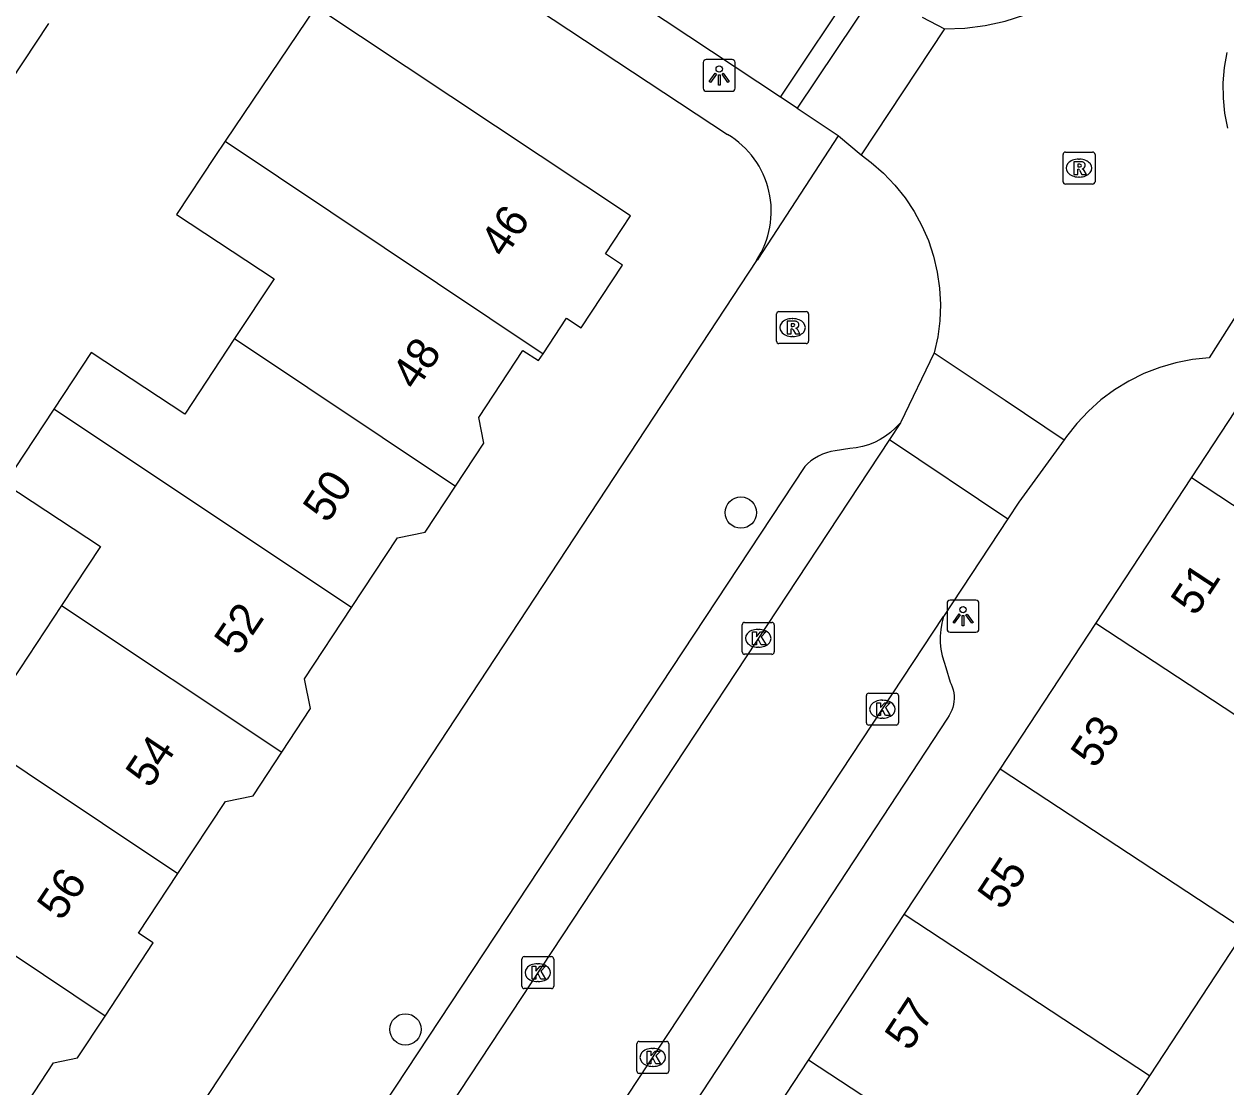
# Model space of a CAD drawing. Extents: x 159280 to 160375, y 384531 to 385872.
# Drawn here: x 159551.02 to 159588.63, y 385169.33 to 385202.59 of the extents above; entities that cross this region are included whole.
import ezdxf

# ---------------------------------------------------------------- set-up
doc = ezdxf.new("R2010")
doc.units = 0
for name, color, linetype in [('IMGEO_Boom', 7, 'Continuous'), ('IMGEO_Kolk', 7, 'Continuous'), ('IMGEO_Lichtpunt', 7, 'Continuous'), ('IMGEO_Pand', 7, 'Continuous'), ('IMGEO_Pand_nummerreeks', 7, 'Continuous'), ('IMGEO_Parkeervlak_open', 7, 'Continuous'), ('IMGEO_Rijbaan_lokaal_open', 7, 'Continuous'), ('IMGEO_Rioolput', 7, 'Continuous'), ('IMGEO_Voetpad_open', 7, 'Continuous')]:
    doc.layers.add(name, color=color, linetype=linetype)

msp = doc.modelspace()

# ---------------------------------------------------------------- linework, layer by layer
at = {"layer": 'IMGEO_Boom'}
for centre in [(159573.455, 385187.303), (159562.957, 385171.13)]:
    msp.add_circle(centre, 0.489, dxfattribs=at)
at = {"layer": 'IMGEO_Kolk'}
for p, q in [((159573.496, 385182.942), (159573.496, 385183.794)), ((159573.571, 385183.868), (159574.423, 385183.868)), ((159574.497, 385183.794), (159574.497, 385182.942)), ((159573.984, 385183.648), (159574.009, 385183.648)), ((159574.007, 385183.088), (159573.982, 385183.088)), ((159574.423, 385182.868), (159573.571, 385182.868)), ((159577.383, 385180.725), (159577.383, 385181.577)), ((159577.458, 385181.651), (159578.31, 385181.651)), ((159578.384, 385181.577), (159578.384, 385180.725)), ((159577.871, 385181.431), (159577.896, 385181.431)), ((159577.894, 385180.871), (159577.869, 385180.871)), ((159578.31, 385180.651), (159577.458, 385180.651)), ((159566.599, 385172.48), (159566.599, 385173.332)), ((159566.674, 385173.406), (159567.526, 385173.406)), ((159567.6, 385173.332), (159567.6, 385172.48)), ((159567.087, 385173.186), (159567.112, 385173.186)), ((159567.11, 385172.626), (159567.085, 385172.626)), ((159567.526, 385172.406), (159566.674, 385172.406)), ((159570.197, 385169.827), (159570.197, 385170.679)), ((159570.272, 385170.753), (159571.124, 385170.753)), ((159571.198, 385170.679), (159571.198, 385169.827)), ((159570.685, 385170.533), (159570.71, 385170.533)), ((159570.708, 385169.973), (159570.683, 385169.973)), ((159571.124, 385169.753), (159570.272, 385169.753))]:
    msp.add_line(p, q, dxfattribs=at)
for points in [[(159573.496, 385182.942), (159573.496, 385183.794)], [(159573.571, 385183.868), (159574.423, 385183.868)], [(159574.497, 385183.794), (159574.497, 385182.942)], [(159573.817, 385183.568), (159573.94, 385183.568), (159573.94, 385183.417), (159574.07, 385183.568), (159574.234, 385183.568), (159574.088, 385183.417), (159574.241, 385183.168), (159574.089, 385183.168), (159574.004, 385183.332), (159573.94, 385183.265), (159573.94, 385183.168), (159573.817, 385183.168), (159573.817, 385183.568)], [(159574.423, 385182.868), (159573.571, 385182.868)], [(159577.383, 385180.725), (159577.383, 385181.577)], [(159577.458, 385181.651), (159578.31, 385181.651)], [(159578.384, 385181.577), (159578.384, 385180.725)], [(159577.704, 385181.351), (159577.827, 385181.351), (159577.827, 385181.2), (159577.957, 385181.351), (159578.121, 385181.351), (159577.975, 385181.2), (159578.128, 385180.951), (159577.976, 385180.951), (159577.891, 385181.115), (159577.827, 385181.048), (159577.827, 385180.951), (159577.704, 385180.951), (159577.704, 385181.351)], [(159578.31, 385180.651), (159577.458, 385180.651)], [(159566.599, 385172.48), (159566.599, 385173.332)], [(159566.674, 385173.406), (159567.526, 385173.406)], [(159567.6, 385173.332), (159567.6, 385172.48)], [(159566.92, 385173.106), (159567.043, 385173.106), (159567.043, 385172.955), (159567.173, 385173.106), (159567.337, 385173.106), (159567.191, 385172.955), (159567.344, 385172.706), (159567.192, 385172.706), (159567.107, 385172.87), (159567.043, 385172.803), (159567.043, 385172.706), (159566.92, 385172.706), (159566.92, 385173.106)], [(159567.526, 385172.406), (159566.674, 385172.406)], [(159570.197, 385169.827), (159570.197, 385170.679)], [(159570.272, 385170.753), (159571.124, 385170.753)], [(159571.198, 385170.679), (159571.198, 385169.827)], [(159570.518, 385170.453), (159570.641, 385170.453), (159570.641, 385170.302), (159570.771, 385170.453), (159570.935, 385170.453), (159570.789, 385170.302), (159570.942, 385170.053), (159570.79, 385170.053), (159570.705, 385170.217), (159570.641, 385170.15), (159570.641, 385170.053), (159570.518, 385170.053), (159570.518, 385170.453)], [(159571.124, 385169.753), (159570.272, 385169.753)]]:
    msp.add_lwpolyline(points, dxfattribs=at)
for centre, start, end in [((159573.573, 385183.792), 91.552, 178.448), ((159573.573, 385183.792), 91.552, 178.448), ((159574.421, 385183.792), 1.552, 88.448), ((159574.421, 385183.792), 1.552, 88.448), ((159573.573, 385182.944), 181.552, 268.448), ((159573.573, 385182.944), 181.552, 268.448), ((159574.421, 385182.944), 271.552, 358.448), ((159574.421, 385182.944), 271.552, 358.448), ((159577.46, 385181.575), 91.552, 178.448), ((159577.46, 385181.575), 91.552, 178.448), ((159578.308, 385181.575), 1.552, 88.448), ((159578.308, 385181.575), 1.552, 88.448), ((159577.46, 385180.727), 181.552, 268.448), ((159577.46, 385180.727), 181.552, 268.448), ((159578.308, 385180.727), 271.552, 358.448), ((159578.308, 385180.727), 271.552, 358.448), ((159566.676, 385173.33), 91.552, 178.448), ((159566.676, 385173.33), 91.552, 178.448), ((159567.524, 385173.33), 1.552, 88.448), ((159567.524, 385173.33), 1.552, 88.448), ((159566.676, 385172.482), 181.552, 268.448), ((159566.676, 385172.482), 181.552, 268.448), ((159567.524, 385172.482), 271.552, 358.448), ((159567.524, 385172.482), 271.552, 358.448), ((159570.274, 385170.677), 91.552, 178.448), ((159570.274, 385170.677), 91.552, 178.448), ((159571.122, 385170.677), 1.552, 88.448), ((159571.122, 385170.677), 1.552, 88.448), ((159570.274, 385169.829), 181.552, 268.448), ((159570.274, 385169.829), 181.552, 268.448), ((159571.122, 385169.829), 271.552, 358.448), ((159571.122, 385169.829), 271.552, 358.448)]:
    msp.add_arc(centre, 0.0765, start, end, dxfattribs=at)
for centre, major_axis, ratio, start_param, end_param in [((159573.983, 385183.368), (-0.387, 0.002), 0.722429, 4.712389, 7.853982), ((159574.008, 385183.368), (-0.39, 0.002), 0.717154, 1.570796, 4.712389), ((159577.87, 385181.151), (-0.387, 0.002), 0.722429, 4.712389, 7.853982), ((159577.895, 385181.151), (-0.39, 0.002), 0.717154, 1.570796, 4.712389), ((159567.086, 385172.906), (-0.387, 0.002), 0.722429, 4.712389, 7.853982), ((159567.111, 385172.906), (-0.39, 0.002), 0.717154, 1.570796, 4.712389), ((159570.684, 385170.253), (-0.387, 0.002), 0.722429, 4.712389, 7.853982), ((159570.709, 385170.253), (-0.39, 0.002), 0.717154, 1.570796, 4.712389)]:
    msp.add_ellipse(centre, major_axis=major_axis, ratio=ratio, start_param=start_param, end_param=end_param, dxfattribs=at)
at = {"layer": 'IMGEO_Lichtpunt'}
for p, q in [((159573.18, 385201.485), (159572.372, 385201.485)), ((159573.18, 385201.485), (159572.372, 385201.485)), ((159572.278, 385201.39), (159572.278, 385200.583)), ((159572.278, 385201.39), (159572.278, 385200.583)), ((159573.274, 385200.583), (159573.274, 385201.39)), ((159573.274, 385200.583), (159573.274, 385201.39)), ((159572.372, 385200.489), (159573.18, 385200.489)), ((159572.372, 385200.489), (159573.18, 385200.489)), ((159580.809, 385184.562), (159580.001, 385184.562)), ((159580.809, 385184.562), (159580.001, 385184.562)), ((159579.907, 385184.467), (159579.907, 385183.66)), ((159579.907, 385184.467), (159579.907, 385183.66)), ((159580.903, 385183.66), (159580.903, 385184.467)), ((159580.903, 385183.66), (159580.903, 385184.467)), ((159580.001, 385183.566), (159580.809, 385183.566)), ((159580.001, 385183.566), (159580.809, 385183.566))]:
    msp.add_line(p, q, dxfattribs=at)
for points in [[(159572.652, 385201.054), (159572.691, 385201.026), (159572.503, 385200.764), (159572.465, 385200.791), (159572.652, 385201.054)], [(159572.754, 385201.006), (159572.801, 385201.006), (159572.801, 385200.684), (159572.754, 385200.684), (159572.754, 385201.006)], [(159572.864, 385201.026), (159572.902, 385201.053), (159573.089, 385200.791), (159573.05, 385200.763), (159572.864, 385201.026)], [(159580.281, 385184.131), (159580.32, 385184.103), (159580.132, 385183.841), (159580.094, 385183.868), (159580.281, 385184.131)], [(159580.383, 385184.083), (159580.43, 385184.083), (159580.43, 385183.761), (159580.383, 385183.761), (159580.383, 385184.083)], [(159580.493, 385184.103), (159580.531, 385184.13), (159580.718, 385183.868), (159580.679, 385183.84), (159580.493, 385184.103)]]:
    msp.add_lwpolyline(points, dxfattribs=at)
for centre in [(159572.777, 385201.188), (159580.406, 385184.265)]:
    msp.add_circle(centre, 0.0994, dxfattribs=at)
for centre, start, end in [((159572.372, 385201.39), 90, 180), ((159572.372, 385201.39), 90, 180), ((159573.18, 385201.39), 0, 90), ((159573.18, 385201.39), 0, 90), ((159572.372, 385200.583), 180, 270), ((159572.372, 385200.583), 180, 270), ((159573.18, 385200.583), 270, 0), ((159573.18, 385200.583), 270, 360), ((159580.001, 385184.467), 90, 180), ((159580.001, 385184.467), 90, 180), ((159580.809, 385184.467), 0, 90), ((159580.809, 385184.467), 0, 90), ((159580.001, 385183.66), 180, 270), ((159580.001, 385183.66), 180, 270), ((159580.809, 385183.66), 270, 0), ((159580.809, 385183.66), 270, 360)]:
    msp.add_arc(centre, 0.0946, start, end, dxfattribs=at)
at = {"layer": 'IMGEO_Pand'}
for points in [[(159567.265, 385192.277), (159567.997, 385193.389), (159568.459, 385193.085), (159569.753, 385195.048), (159569.215, 385195.402), (159570.002, 385196.596), (159560.158, 385203.128), (159557.315, 385198.926)], [(159547.056, 385200.573), (159549.413, 385199.009), (159551.802, 385202.61)], [(159557.315, 385198.926), (159556.995, 385198.453), (159555.791, 385196.632), (159558.846, 385194.619), (159557.613, 385192.749)], [(159557.315, 385198.926), (159567.265, 385192.277)], [(159587.553, 385188.389), (159590.548, 385192.946)], [(159557.613, 385192.749), (159556.057, 385190.387), (159553.128, 385192.317), (159551.959, 385190.544)], [(159557.613, 385192.749), (159564.526, 385188.13)], [(159564.526, 385188.13), (159565.415, 385189.479), (159565.25, 385190.281), (159566.634, 385192.38), (159567.121, 385192.059), (159567.265, 385192.277)], [(159551.959, 385190.544), (159550.423, 385188.213), (159553.414, 385186.243), (159552.2, 385184.401)], [(159561.27, 385184.331), (159551.959, 385190.544)], [(159584.558, 385183.833), (159587.553, 385188.389)], [(159595.224, 385183.347), (159587.553, 385188.389)], [(159561.27, 385184.331), (159562.71, 385186.516), (159563.58, 385186.695), (159564.526, 385188.13)], [(159552.2, 385184.401), (159550.63, 385182.019), (159547.52, 385184.068), (159546.373, 385182.328), (159546.4, 385182.31)], [(159552.2, 385184.401), (159559.087, 385179.803)], [(159559.087, 385179.803), (159559.989, 385181.172), (159559.799, 385182.098), (159561.27, 385184.331)], [(159581.563, 385179.277), (159584.558, 385183.833)], [(159592.229, 385178.791), (159584.558, 385183.833)], [(159546.4, 385182.31), (159555.833, 385176.006)], [(159555.833, 385176.006), (159557.322, 385178.265), (159558.191, 385178.443), (159559.087, 385179.803)], [(159578.568, 385174.721), (159581.563, 385179.277)], [(159589.233, 385174.235), (159581.563, 385179.277)], [(159553.559, 385171.548), (159546.747, 385176.101)], [(159553.559, 385171.548), (159555.067, 385173.836), (159554.604, 385174.141), (159555.833, 385176.006)], [(159575.573, 385170.164), (159578.568, 385174.721)], [(159586.237, 385169.679), (159578.568, 385174.721)], [(159589.233, 385174.235), (159586.237, 385169.679)], [(159550.378, 385167.697), (159551.949, 385170.082), (159552.694, 385170.235), (159553.559, 385171.548)], [(159572.578, 385165.608), (159575.573, 385170.164)], [(159583.242, 385165.123), (159575.573, 385170.164)], [(159586.237, 385169.679), (159583.737, 385165.877), (159583.242, 385165.123)]]:
    msp.add_lwpolyline(points, dxfattribs=at)
at = {"layer": 'IMGEO_Parkeervlak_open'}
msp.add_lwpolyline([(159579.793, 385184.048), (159579.741, 385183.848), (159579.706, 385183.644), (159579.69, 385183.437), (159579.693, 385183.23), (159579.714, 385183.025), (159579.753, 385182.821), (159579.811, 385182.623), (159579.872, 385182.461), (159580.002, 385181.992), (159580.032, 385181.932), (159580.067, 385181.846), (159580.094, 385181.757), (159580.113, 385181.666), (159580.124, 385181.573), (159580.127, 385181.48), (159580.121, 385181.387), (159580.107, 385181.295), (159580.085, 385181.205), (159580.055, 385181.117), (159580.017, 385181.032), (159579.971, 385180.951), (159579.919, 385180.874), (159571.346, 385167.81)], dxfattribs=at)
at = {"layer": 'IMGEO_Rijbaan_lokaal_open'}
for points in [[(159574.689, 385200.309), (159558.16, 385211.263)], [(159579.823, 385202.444), (159580.465, 385202.468), (159581.102, 385202.549), (159581.729, 385202.687), (159582.342, 385202.88), (159582.935, 385203.127), (159583.503, 385203.426), (159584.042, 385203.775), (159584.548, 385204.17), (159585.017, 385204.609), (159585.445, 385205.089), (159585.828, 385205.604), (159585.943, 385205.78)], [(159574.689, 385200.309), (159577.106, 385203.93)], [(159577.631, 385203.582), (159575.214, 385199.961)], [(159579.129, 385202.804), (159579.823, 385202.444)], [(159579.823, 385202.444), (159577.218, 385198.505)], [(159588.656, 385201.706), (159588.575, 385201.234), (159588.537, 385200.757), (159588.542, 385200.278), (159588.589, 385199.802), (159588.679, 385199.331)], [(159575.214, 385199.961), (159574.689, 385200.309)], [(159575.214, 385199.961), (159576.499, 385199.102), (159576.505, 385199.097)], [(159576.505, 385199.097), (159577.218, 385198.505)], [(159577.218, 385198.505), (159577.533, 385198.258), (159577.919, 385197.923), (159578.273, 385197.555), (159578.593, 385197.157), (159578.877, 385196.732), (159579.121, 385196.283), (159579.324, 385195.815), (159579.484, 385195.33), (159579.6, 385194.832), (159579.672, 385194.327), (159579.698, 385193.817), (159579.678, 385193.306), (159579.613, 385192.8), (159579.503, 385192.301)], [(159590.711, 385196.258), (159588.109, 385192.145), (159587.584, 385192.091), (159587.067, 385191.991), (159586.56, 385191.845), (159586.068, 385191.655), (159585.596, 385191.421), (159585.146, 385191.146), (159584.722, 385190.831), (159584.328, 385190.481), (159583.968, 385190.096), (159583.643, 385189.681), (159583.575, 385189.584)], [(159579.503, 385192.301), (159578.449, 385190.118)], [(159579.503, 385192.301), (159581.725, 385190.818), (159583.575, 385189.584)], [(159578.449, 385190.118), (159578.102, 385189.592)], [(159578.102, 385189.592), (159552.814, 385151.23)], [(159578.102, 385189.592), (159581.809, 385187.106)], [(159583.575, 385189.584), (159582.156, 385187.632), (159581.809, 385187.106)], [(159581.809, 385187.106), (159579.793, 385184.048)], [(159556.547, 385148.795), (159579.793, 385184.048)]]:
    msp.add_lwpolyline(points, dxfattribs=at)
at = {"layer": 'IMGEO_Rioolput'}
for p, q in [((159583.535, 385197.66), (159583.535, 385198.512)), ((159583.61, 385198.586), (159584.462, 385198.586)), ((159584.536, 385198.512), (159584.536, 385197.66)), ((159584.023, 385198.366), (159584.048, 385198.366)), ((159584.046, 385197.806), (159584.021, 385197.806)), ((159584.462, 385197.586), (159583.61, 385197.586)), ((159574.645, 385193.594), (159575.497, 385193.594)), ((159574.57, 385192.668), (159574.57, 385193.52)), ((159575.058, 385193.374), (159575.083, 385193.374)), ((159575.571, 385193.52), (159575.571, 385192.668)), ((159575.081, 385192.814), (159575.056, 385192.814)), ((159575.497, 385192.594), (159574.645, 385192.594))]:
    msp.add_line(p, q, dxfattribs=at)
for points in [[(159583.535, 385197.66), (159583.535, 385198.512)], [(159583.61, 385198.586), (159584.462, 385198.586)], [(159584.536, 385198.512), (159584.536, 385197.66)], [(159584.124, 385198.284), (159583.872, 385198.286), (159583.872, 385197.886)], [(159584.05, 385198.205), (159583.996, 385198.205), (159583.996, 385198.124)], [(159583.996, 385198.124), (159584.048, 385198.124)], [(159583.872, 385197.886), (159583.996, 385197.886), (159583.996, 385198.048), (159584.007, 385198.048)], [(159584.054, 385198.019), (159584.125, 385197.886), (159584.265, 385197.886), (159584.2, 385198.012)], [(159584.462, 385197.586), (159583.61, 385197.586)], [(159574.645, 385193.594), (159575.497, 385193.594)], [(159574.57, 385192.668), (159574.57, 385193.52)], [(159575.159, 385193.292), (159574.907, 385193.294), (159574.907, 385192.894)], [(159575.085, 385193.213), (159575.031, 385193.213), (159575.031, 385193.132)], [(159575.571, 385193.52), (159575.571, 385192.668)], [(159574.907, 385192.894), (159575.031, 385192.894), (159575.031, 385193.056), (159575.042, 385193.056)], [(159575.031, 385193.132), (159575.083, 385193.132)], [(159575.089, 385193.027), (159575.16, 385192.894), (159575.3, 385192.894), (159575.235, 385193.02)], [(159575.497, 385192.594), (159574.645, 385192.594)]]:
    msp.add_lwpolyline(points, dxfattribs=at)
for centre, radius, start, end in [((159583.612, 385198.51), 0.0765, 91.552, 178.448), ((159583.612, 385198.51), 0.0765, 91.552, 178.448), ((159584.46, 385198.51), 0.0765, 1.552, 88.448), ((159584.46, 385198.51), 0.0765, 1.552, 88.448), ((159584.032, 385198.313), 0.19, 274.7715, 282.9687), ((159584.056, 385198.109), 0.0964, 77.0061, 93.1865), ((159584.07, 385198.166), 0.0378, 276.6634, 79.6772), ((159584.123, 385198.174), 0.109, 350.3612, 89.416), ((159584.121, 385198.174), 0.112, 277.5842, 350.9817), ((159584.105, 385197.959), 0.108, 29.5134, 73.7905), ((159584.006, 385197.995), 0.0533, 26.0293, 88.6989), ((159583.612, 385197.662), 0.0765, 181.552, 268.448), ((159583.612, 385197.662), 0.0765, 181.552, 268.448), ((159584.46, 385197.662), 0.0765, 271.552, 358.448), ((159584.46, 385197.662), 0.0765, 271.552, 358.448), ((159574.647, 385193.518), 0.0765, 91.552, 178.448), ((159574.647, 385193.518), 0.0765, 91.552, 178.448), ((159575.495, 385193.518), 0.0765, 1.552, 88.448), ((159575.495, 385193.518), 0.0765, 1.552, 88.448), ((159575.091, 385193.117), 0.0964, 77.0061, 93.1865), ((159575.105, 385193.174), 0.0378, 276.6634, 79.6772), ((159575.158, 385193.182), 0.109, 350.3612, 89.416), ((159575.041, 385193.003), 0.0533, 26.0293, 88.6989), ((159575.067, 385193.321), 0.19, 274.7715, 282.9687), ((159575.156, 385193.182), 0.112, 277.5842, 350.9817), ((159575.14, 385192.967), 0.108, 29.5134, 73.7905), ((159574.647, 385192.67), 0.0765, 181.552, 268.448), ((159574.647, 385192.67), 0.0765, 181.552, 268.448), ((159575.495, 385192.67), 0.0765, 271.552, 358.448), ((159575.495, 385192.67), 0.0765, 271.552, 358.448)]:
    msp.add_arc(centre, radius, start, end, dxfattribs=at)
for centre, major_axis, ratio, start_param, end_param in [((159584.022, 385198.086), (-0.387, 0.002), 0.722429, 4.712389, 7.853982), ((159584.047, 385198.086), (-0.39, 0.002), 0.717154, 1.570796, 4.712389), ((159575.057, 385193.094), (-0.387, 0.002), 0.722429, 4.712389, 7.853982), ((159575.082, 385193.094), (-0.39, 0.002), 0.717154, 1.570796, 4.712389)]:
    msp.add_ellipse(centre, major_axis=major_axis, ratio=ratio, start_param=start_param, end_param=end_param, dxfattribs=at)
at = {"layer": 'IMGEO_Voetpad_open'}
for points in [[(159554.161, 385211.606), (159573.039, 385199.135)], [(159573.94, 385195.196), (159573.99, 385195.237), (159576.505, 385199.097)], [(159573.94, 385195.196), (159535.013, 385135.989)], [(159578.449, 385190.118), (159578.423, 385190.087), (159578.287, 385189.942), (159578.139, 385189.81), (159577.979, 385189.691), (159577.81, 385189.588), (159577.632, 385189.5), (159577.446, 385189.428), (159577.256, 385189.373), (159577.061, 385189.335), (159576.863, 385189.315), (159576.407, 385189.236), (159576.27, 385189.213), (159576.135, 385189.177), (159576.004, 385189.129), (159575.878, 385189.07), (159575.757, 385189), (159575.644, 385188.92), (159575.538, 385188.829), (159575.457, 385188.748), (159552.596, 385154.106)]]:
    msp.add_lwpolyline(points, dxfattribs=at)
msp.add_arc((159571.612, 385196.736), 2.792, 326.5197, 59.2485, dxfattribs=at)

# ---------------------------------------------------------------- texts
at = {"layer": 'IMGEO_Pand_nummerreeks'}
for s, rotation, p in [('46', 56.2415, (159566.061, 385195.234)), ('48', 56.2415, (159563.29, 385191.089)), ('50', 56.2415, (159560.517, 385186.94)), ('51', 56.6827, (159587.679, 385184.03)), ('52', 56.2415, (159557.741, 385182.787)), ('53', 56.6827, (159584.545, 385179.263)), ('54', 56.2415, (159554.969, 385178.64)), ('55', 56.6827, (159581.631, 385174.828)), ('56', 56.2415, (159552.196, 385174.491)), ('57', 56.6827, (159578.73, 385170.416))]:
    msp.add_text(s, height=1, rotation=rotation, dxfattribs=at).set_placement(p)

doc.saveas('drawing.dxf')
